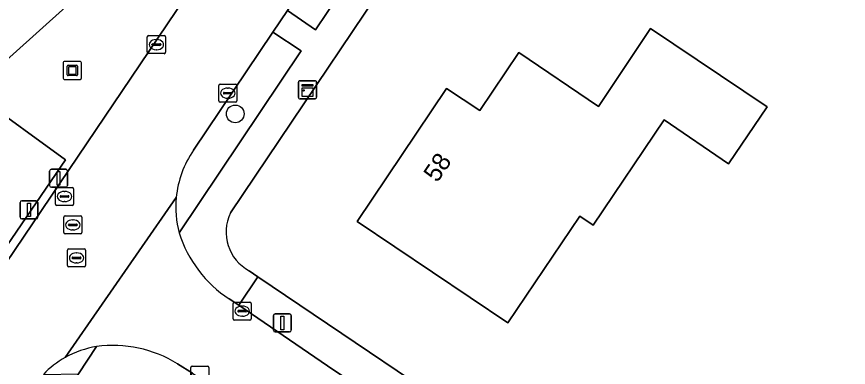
# Model space of a CAD drawing. Extents: x 163266 to 164362, y 381528 to 382286.
# Drawn here: x 164061.17 to 164107.12, y 381785.62 to 381804.99 of the extents above; entities that cross this region are included whole.
import ezdxf

# ---------------------------------------------------------------- set-up
doc = ezdxf.new("R2010")
doc.units = 0
for name, color, linetype in [('IMGEO_Boom', 7, 'Continuous'), ('IMGEO_Erf', 7, 'Continuous'), ('IMGEO_Groenvoorziening', 7, 'Continuous'), ('IMGEO_Haag', 7, 'Continuous'), ('IMGEO_Kast', 7, 'Continuous'), ('IMGEO_Kolk', 7, 'Continuous'), ('IMGEO_Kunstobject', 7, 'Continuous'), ('IMGEO_Lichtmast', 7, 'Continuous'), ('IMGEO_Pand', 7, 'Continuous'), ('IMGEO_Pand_nummerreeks', 7, 'Continuous'), ('IMGEO_Rijbaan_lokaal_open', 7, 'Continuous'), ('IMGEO_Rioolput', 7, 'Continuous'), ('IMGEO_Voetpad_halfverhard', 7, 'Continuous'), ('IMGEO_Voetpad_open', 7, 'Continuous')]:
    doc.layers.add(name, color=color, linetype=linetype)

msp = doc.modelspace()

# ---------------------------------------------------------------- linework, layer by layer
at = {"layer": 'IMGEO_Boom'}
msp.add_circle((164073.251, 381799.621), 0.489, dxfattribs=at)
at = {"layer": 'IMGEO_Erf'}
for points in [[(164174.878, 381856.933), (164179.829, 381861.277), (164140.349, 381887.669), (164137.348, 381889.675), (164128.948, 381877.188), (164125.993, 381872.794), (164121.982, 381866.833), (164118.943, 381862.315), (164115.227, 381856.79), (164115.131, 381856.845), (164109.765, 381848.884), (164109.844, 381848.822), (164109.637, 381848.518), (164106.541, 381843.971), (164097.02, 381829.989), (164097.176, 381829.884), (164094.167, 381825.452), (164093.902, 381825.629), (164084.278, 381811.341), (164084.454, 381811.217), (164072.99, 381794.147)], [(164074.023, 381790.953), (164074.507, 381790.627), (164088.358, 381781.266), (164122.212, 381758.384)]]:
    msp.add_lwpolyline(points, dxfattribs=at)
msp.add_lwpolyline([(164102.627, 381800.006), (164100.505, 381796.865), (164096.94, 381799.298), (164093.014, 381793.476), (164092.285, 381793.964), (164088.306, 381788.075), (164079.985, 381793.684), (164084.926, 381801.027), (164086.769, 381799.8), (164088.924, 381803.005), (164093.322, 381800.037), (164096.197, 381804.333)], close=True, dxfattribs=at)
msp.add_arc((164075.169, 381793.088), 2.423, 154.0726, 241.7717, dxfattribs=at)
at = {"layer": 'IMGEO_Groenvoorziening'}
for points in [[(164073.33, 381814.049), (164050.062, 381793.119), (164050.389, 381792.767), (164052.578, 381794.606), (164053.537, 381793.534), (164054.076, 381794.086), (164053.139, 381795.193), (164059.059, 381800.576), (164063.883, 381797.08), (164057.656, 381787.98), (164058.095, 381787.701), (164074.949, 381812.656)], [(164076.892, 381803.113), (164075.329, 381804.141), (164070.945, 381797.609)], [(164070.156, 381793.051), (164076.892, 381803.113)], [(164024.307, 381740.001), (164025.838, 381740.819), (164031.532, 381749.31), (164031.969, 381749.019), (164033.733, 381751.631), (164033.289, 381751.898), (164055.855, 381785.347), (164056.311, 381785.06), (164058.095, 381787.701), (164057.656, 381787.98), (164063.883, 381797.08), (164059.059, 381800.576), (164053.139, 381795.193), (164054.076, 381794.086), (164053.537, 381793.534), (164052.578, 381794.606), (164050.389, 381792.767), (164050.062, 381793.119), (164048.719, 381791.911), (164049.059, 381791.563), (164019.829, 381765.285)], [(164062.651, 381785.228), (164064.599, 381785.253), (164065.595, 381786.766)]]:
    msp.add_lwpolyline(points, dxfattribs=at)
msp.add_lwpolyline([(164078.103, 381808.248), (164076.136, 381805.336), (164077.676, 381804.272), (164080.26, 381808.108), (164080.071, 381808.231)], close=True, dxfattribs=at)
for centre, radius, start, end in [((164075.467, 381794.477), 5.5, 145.2922, 174.5655), ((164075.445, 381794.48), 5.478, 174.5711, 195.1169), ((164066.417, 381781.596), 5.235, 99.0317, 119.3493), ((164066.411, 381781.621), 5.21, 119.4246, 136.1864)]:
    msp.add_arc(centre, radius, start, end, dxfattribs=at)
at = {"layer": 'IMGEO_Haag'}
msp.add_lwpolyline([(164073.33, 381814.049), (164050.062, 381793.119), (164050.389, 381792.767), (164052.578, 381794.606), (164053.537, 381793.534), (164054.076, 381794.086), (164053.139, 381795.193), (164059.059, 381800.576), (164063.883, 381797.08), (164057.656, 381787.98), (164058.095, 381787.701), (164074.949, 381812.656)], dxfattribs=at)
at = {"layer": 'IMGEO_Kast'}
for p, q in [((164076.744, 381800.529), (164076.744, 381801.37)), ((164076.744, 381801.37), (164076.744, 381800.529)), ((164076.819, 381801.454), (164077.66, 381801.454)), ((164077.66, 381801.454), (164076.819, 381801.454)), ((164077.744, 381801.379), (164077.744, 381800.538)), ((164077.744, 381800.538), (164077.744, 381801.379)), ((164077.669, 381800.454), (164076.828, 381800.454)), ((164076.828, 381800.454), (164077.669, 381800.454))]:
    msp.add_line(p, q, dxfattribs=at)
for points in [[(164076.939, 381801.244), (164077.539, 381801.244), (164077.539, 381801.159), (164076.939, 381801.159), (164076.939, 381801.244)], [(164076.939, 381801.069), (164077.539, 381801.069), (164077.539, 381800.58), (164076.939, 381800.58), (164076.939, 381801.069)]]:
    msp.add_lwpolyline(points, dxfattribs=at)
msp.add_circle((164077.023, 381800.918), 0.0377, dxfattribs=at)
for centre, start, end in [((164076.822, 381801.376), 92.4484, 184.2845), ((164076.822, 381801.376), 92.4484, 184.2845), ((164077.666, 381801.376), 2.4484, 94.2845), ((164077.666, 381801.376), 2.4484, 94.2845), ((164076.822, 381800.532), 182.4484, 274.2845), ((164076.822, 381800.532), 182.4484, 274.2845), ((164077.666, 381800.532), 272.4484, 4.2845), ((164077.666, 381800.532), 272.4484, 4.2845)]:
    msp.add_arc(centre, 0.0779, start, end, dxfattribs=at)
at = {"layer": 'IMGEO_Kolk'}
for p, q in [((164068.393, 381803.022), (164068.393, 381803.874)), ((164068.468, 381803.948), (164069.32, 381803.948)), ((164068.881, 381803.728), (164068.906, 381803.728)), ((164069.394, 381803.874), (164069.394, 381803.022)), ((164068.652, 381803.442), (164068.652, 381803.454)), ((164069.09, 381803.405), (164068.692, 381803.405)), ((164068.695, 381803.491), (164069.093, 381803.491)), ((164069.136, 381803.454), (164069.136, 381803.442)), ((164069.32, 381802.948), (164068.468, 381802.948)), ((164068.904, 381803.168), (164068.879, 381803.168)), ((164072.338, 381800.34), (164072.338, 381801.192)), ((164072.413, 381801.266), (164073.265, 381801.266)), ((164072.826, 381801.046), (164072.851, 381801.046)), ((164073.339, 381801.192), (164073.339, 381800.34)), ((164072.597, 381800.76), (164072.597, 381800.772)), ((164073.035, 381800.723), (164072.637, 381800.723)), ((164072.64, 381800.809), (164073.038, 381800.809)), ((164072.849, 381800.486), (164072.824, 381800.486)), ((164073.081, 381800.772), (164073.081, 381800.76)), ((164073.265, 381800.266), (164072.413, 381800.266)), ((164073.135, 381788.299), (164073.135, 381789.151)), ((164073.21, 381789.225), (164074.062, 381789.225)), ((164073.623, 381789.005), (164073.648, 381789.005)), ((164074.136, 381789.151), (164074.136, 381788.299)), ((164073.394, 381788.719), (164073.394, 381788.731)), ((164073.832, 381788.682), (164073.434, 381788.682)), ((164073.437, 381788.768), (164073.835, 381788.768)), ((164073.878, 381788.731), (164073.878, 381788.719)), ((164074.062, 381788.225), (164073.21, 381788.225)), ((164073.646, 381788.445), (164073.621, 381788.445)), ((164070.797, 381784.765), (164070.797, 381785.617)), ((164070.872, 381785.691), (164071.724, 381785.691)), ((164071.798, 381785.617), (164071.798, 381784.765))]:
    msp.add_line(p, q, dxfattribs=at)
for points in [[(164068.393, 381803.022), (164068.393, 381803.874)], [(164068.468, 381803.948), (164069.32, 381803.948)], [(164069.394, 381803.874), (164069.394, 381803.022)], [(164069.32, 381802.948), (164068.468, 381802.948)], [(164072.338, 381800.34), (164072.338, 381801.192)], [(164072.413, 381801.266), (164073.265, 381801.266)], [(164073.339, 381801.192), (164073.339, 381800.34)], [(164073.265, 381800.266), (164072.413, 381800.266)], [(164073.135, 381788.299), (164073.135, 381789.151)], [(164073.21, 381789.225), (164074.062, 381789.225)], [(164074.136, 381789.151), (164074.136, 381788.299)], [(164074.062, 381788.225), (164073.21, 381788.225)], [(164070.797, 381784.765), (164070.797, 381785.617)], [(164070.872, 381785.691), (164071.724, 381785.691)], [(164071.798, 381785.617), (164071.798, 381784.765)]]:
    msp.add_lwpolyline(points, dxfattribs=at)
for centre, radius, start, end in [((164068.47, 381803.872), 0.0765, 91.552, 178.448), ((164068.47, 381803.872), 0.0765, 91.552, 178.448), ((164069.318, 381803.872), 0.0765, 1.552, 88.448), ((164069.318, 381803.872), 0.0765, 1.552, 88.448), ((164068.692, 381803.451), 0.0403, 85.8775, 175.7526), ((164068.689, 381803.441), 0.0366, 178.938, 274.7102), ((164069.093, 381803.448), 0.043, 264.8664, 352.4533), ((164069.097, 381803.453), 0.0386, 1.7309, 96.639), ((164068.47, 381803.024), 0.0765, 181.552, 268.448), ((164068.47, 381803.024), 0.0765, 181.552, 268.448), ((164069.318, 381803.024), 0.0765, 271.552, 358.448), ((164069.318, 381803.024), 0.0765, 271.552, 358.448), ((164072.415, 381801.19), 0.0765, 91.552, 178.448), ((164072.415, 381801.19), 0.0765, 91.552, 178.448), ((164073.263, 381801.19), 0.0765, 1.552, 88.448), ((164073.263, 381801.19), 0.0765, 1.552, 88.448), ((164072.637, 381800.769), 0.0403, 85.8775, 175.7526), ((164072.634, 381800.759), 0.0366, 178.938, 274.7102), ((164073.038, 381800.766), 0.043, 264.8664, 352.4533), ((164073.042, 381800.771), 0.0386, 1.7309, 96.639), ((164072.415, 381800.342), 0.0765, 181.552, 268.448), ((164072.415, 381800.342), 0.0765, 181.552, 268.448), ((164073.263, 381800.342), 0.0765, 271.552, 358.448), ((164073.263, 381800.342), 0.0765, 271.552, 358.448), ((164073.212, 381789.149), 0.0765, 91.552, 178.448), ((164073.212, 381789.149), 0.0765, 91.552, 178.448), ((164074.06, 381789.149), 0.0765, 1.552, 88.448), ((164074.06, 381789.149), 0.0765, 1.552, 88.448), ((164073.434, 381788.728), 0.0403, 85.8775, 175.7526), ((164073.431, 381788.718), 0.0366, 178.938, 274.7102), ((164073.835, 381788.725), 0.043, 264.8664, 352.4533), ((164073.839, 381788.73), 0.0386, 1.7309, 96.639), ((164073.212, 381788.301), 0.0765, 181.552, 268.448), ((164073.212, 381788.301), 0.0765, 181.552, 268.448), ((164074.06, 381788.301), 0.0765, 271.552, 358.448), ((164074.06, 381788.301), 0.0765, 271.552, 358.448), ((164070.874, 381785.615), 0.0765, 91.552, 178.448), ((164070.874, 381785.615), 0.0765, 91.552, 178.448), ((164071.722, 381785.615), 0.0765, 1.552, 88.448), ((164071.722, 381785.615), 0.0765, 1.552, 88.448)]:
    msp.add_arc(centre, radius, start, end, dxfattribs=at)
for centre, major_axis, ratio, start_param, end_param in [((164068.88, 381803.448), (-0.387, 0.002), 0.722429, 4.712389, 7.853982), ((164068.905, 381803.448), (-0.39, 0.002), 0.717154, 1.570796, 4.712389), ((164072.825, 381800.766), (-0.387, 0.002), 0.722429, 4.712389, 7.853982), ((164072.85, 381800.766), (-0.39, 0.002), 0.717154, 1.570796, 4.712389), ((164073.622, 381788.725), (-0.387, 0.002), 0.722429, 4.712389, 7.853982), ((164073.647, 381788.725), (-0.39, 0.002), 0.717154, 1.570796, 4.712389)]:
    msp.add_ellipse(centre, major_axis=major_axis, ratio=ratio, start_param=start_param, end_param=end_param, dxfattribs=at)
at = {"layer": 'IMGEO_Kunstobject'}
for p, q in [((164063.75, 381802.435), (164063.75, 381801.594)), ((164063.75, 381802.435), (164063.75, 381801.594)), ((164064.666, 381802.519), (164063.825, 381802.519)), ((164064.666, 381802.519), (164063.825, 381802.519)), ((164063.964, 381801.783), (164063.964, 381802.257)), ((164064.014, 381802.307), (164064.488, 381802.307)), ((164064.538, 381802.257), (164064.538, 381801.783)), ((164064.75, 381801.603), (164064.75, 381802.444)), ((164064.75, 381801.603), (164064.75, 381802.444)), ((164064.044, 381802.207), (164064.044, 381801.833)), ((164064.438, 381802.227), (164064.064, 381802.227)), ((164064.064, 381801.813), (164064.438, 381801.813)), ((164064.458, 381801.833), (164064.458, 381802.207)), ((164063.834, 381801.519), (164064.675, 381801.519)), ((164063.834, 381801.519), (164064.675, 381801.519)), ((164064.488, 381801.733), (164064.014, 381801.733))]:
    msp.add_line(p, q, dxfattribs=at)
for centre, radius, start, end in [((164063.828, 381802.441), 0.0779, 92.4484, 184.2845), ((164063.828, 381802.441), 0.0779, 92.4484, 184.2845), ((164064.014, 381802.257), 0.05, 90, 180), ((164064.488, 381802.257), 0.05, 360, 90), ((164064.672, 381802.441), 0.0779, 2.4484, 94.2845), ((164064.672, 381802.441), 0.0779, 2.4484, 94.2845), ((164064.064, 381802.207), 0.02, 90, 180), ((164064.064, 381801.833), 0.02, 180, 270), ((164064.438, 381802.207), 0.02, 360, 90), ((164064.438, 381801.833), 0.02, 270, 0), ((164063.828, 381801.597), 0.0779, 182.4484, 274.2845), ((164063.828, 381801.597), 0.0779, 182.4484, 274.2845), ((164064.014, 381801.783), 0.05, 180, 270), ((164064.488, 381801.783), 0.05, 270, 0), ((164064.672, 381801.597), 0.0779, 272.4484, 4.2845), ((164064.672, 381801.597), 0.0779, 272.4484, 4.2845)]:
    msp.add_arc(centre, radius, start, end, dxfattribs=at)
at = {"layer": 'IMGEO_Lichtmast'}
for p, q in [((164062.995, 381795.664), (164062.995, 381796.464)), ((164062.995, 381796.464), (164062.995, 381795.664)), ((164063.095, 381796.564), (164063.885, 381796.564)), ((164063.885, 381796.564), (164063.095, 381796.564)), ((164063.985, 381796.464), (164063.985, 381795.664)), ((164063.985, 381795.664), (164063.985, 381796.464)), ((164063.885, 381795.564), (164063.095, 381795.564)), ((164063.095, 381795.564), (164063.885, 381795.564)), ((164061.364, 381793.921), (164061.364, 381794.721)), ((164061.364, 381794.721), (164061.364, 381793.921)), ((164061.464, 381794.821), (164062.254, 381794.821)), ((164062.254, 381794.821), (164061.464, 381794.821)), ((164062.354, 381794.721), (164062.354, 381793.921)), ((164062.354, 381793.921), (164062.354, 381794.721)), ((164062.254, 381793.821), (164061.464, 381793.821)), ((164061.464, 381793.821), (164062.254, 381793.821)), ((164075.356, 381787.674), (164075.356, 381788.474)), ((164075.356, 381788.474), (164075.356, 381787.674)), ((164075.456, 381788.574), (164076.246, 381788.574)), ((164076.246, 381788.574), (164075.456, 381788.574)), ((164076.346, 381788.474), (164076.346, 381787.674)), ((164076.346, 381787.674), (164076.346, 381788.474)), ((164076.246, 381787.574), (164075.456, 381787.574)), ((164075.456, 381787.574), (164076.246, 381787.574))]:
    msp.add_line(p, q, dxfattribs=at)
for points in [[(164063.415, 381796.439), (164063.565, 381796.439), (164063.565, 381795.689), (164063.415, 381795.689), (164063.415, 381796.439)], [(164061.784, 381794.696), (164061.934, 381794.696), (164061.934, 381793.946), (164061.784, 381793.946), (164061.784, 381794.696)], [(164075.776, 381788.449), (164075.926, 381788.449), (164075.926, 381787.699), (164075.776, 381787.699), (164075.776, 381788.449)]]:
    msp.add_lwpolyline(points, dxfattribs=at)
for centre, start, end in [((164063.095, 381796.464), 90, 180), ((164063.095, 381796.464), 90, 180), ((164063.885, 381796.464), 0, 90), ((164063.885, 381796.464), 360, 90), ((164063.095, 381795.664), 180, 270), ((164063.095, 381795.664), 180, 270), ((164063.885, 381795.664), 270, 0), ((164063.885, 381795.664), 270, 0), ((164061.464, 381794.721), 90, 180), ((164061.464, 381794.721), 90, 180), ((164062.254, 381794.721), 0, 90), ((164062.254, 381794.721), 360, 90), ((164061.464, 381793.921), 180, 270), ((164061.464, 381793.921), 180, 270), ((164062.254, 381793.921), 270, 0), ((164062.254, 381793.921), 270, 0), ((164075.456, 381788.474), 90, 180), ((164075.456, 381788.474), 90, 180), ((164076.246, 381788.474), 0, 90), ((164076.246, 381788.474), 360, 90), ((164075.456, 381787.674), 180, 270), ((164075.456, 381787.674), 180, 270), ((164076.246, 381787.674), 270, 0), ((164076.246, 381787.674), 270, 0)]:
    msp.add_arc(centre, 0.1, start, end, dxfattribs=at)
at = {"layer": 'IMGEO_Pand'}
msp.add_lwpolyline([(164096.94, 381799.298), (164100.505, 381796.865), (164102.627, 381800.006), (164096.197, 381804.333), (164093.322, 381800.037), (164088.924, 381803.005), (164086.769, 381799.8), (164084.926, 381801.027), (164079.985, 381793.684), (164088.306, 381788.075), (164092.285, 381793.964), (164093.014, 381793.476)], close=True, dxfattribs=at)
at = {"layer": 'IMGEO_Rijbaan_lokaal_open'}
for points in [[(164070.945, 381797.609), (164075.329, 381804.141), (164076.136, 381805.336), (164078.103, 381808.248), (164082.018, 381814.045), (164085.599, 381819.348), (164077.638, 381824.693), (164068.252, 381816.258), (164064.427, 381812.811), (164059.157, 381808.061), (164051.452, 381801.135), (164050.393, 381800.183), (164048.926, 381798.865), (164047.858, 381797.905), (164038.14, 381789.17), (164034.359, 381785.772), (164033.746, 381785.221), (164029.678, 381781.565), (164014.089, 381767.548), (164010.255, 381764.1), (164002.826, 381757.42)], [(164006.404, 381753.848), (164008.12, 381755.392), (164017.127, 381763.493), (164019.503, 381765.63), (164048.719, 381791.911), (164050.062, 381793.119), (164073.33, 381814.049)], [(164074.949, 381812.656), (164058.095, 381787.701), (164056.311, 381785.06), (164033.733, 381751.631), (164031.969, 381749.019), (164026.219, 381740.506), (164024.685, 381738.234)], [(164063.851, 381786.159), (164069.991, 381794.998)], [(164069.991, 381794.998), (164063.851, 381786.159)], [(164121.372, 381756.832), (164078.354, 381785.697), (164073.456, 381789.047), (164072.921, 381789.401)], [(164070.053, 381785.812), (164070.885, 381785.296), (164075.854, 381781.95), (164080.444, 381778.871), (164081.576, 381778.113), (164090.01, 381772.472), (164095.526, 381768.712), (164106.992, 381760.997), (164114.512, 381755.966), (164122.083, 381750.893), (164123.208, 381750.173), (164124.631, 381749.205), (164129.98, 381745.578), (164132.813, 381743.736), (164138.834, 381739.683), (164152.333, 381730.648), (164151.237, 381729.12)]]:
    msp.add_lwpolyline(points, dxfattribs=at)
for centre, radius, start, end in [((164075.467, 381794.477), 5.5, 145.2922, 174.5655), ((164075.445, 381794.48), 5.478, 174.5711, 195.1169), ((164076.551, 381795.023), 6.692, 197.1385, 237.1518), ((164066.417, 381781.596), 5.235, 99.0317, 119.3493), ((164066.516, 381780.178), 6.652, 57.8825, 97.9596), ((164066.411, 381781.621), 5.21, 119.4246, 136.1864)]:
    msp.add_arc(centre, radius, start, end, dxfattribs=at)
at = {"layer": 'IMGEO_Rioolput'}
for p, q in [((164063.32, 381794.633), (164063.32, 381795.485)), ((164063.395, 381795.559), (164064.247, 381795.559)), ((164064.321, 381795.485), (164064.321, 381794.633)), ((164063.579, 381795.053), (164063.579, 381795.065)), ((164064.017, 381795.016), (164063.619, 381795.016)), ((164063.622, 381795.102), (164064.02, 381795.102)), ((164063.808, 381795.339), (164063.833, 381795.339)), ((164064.063, 381795.065), (164064.063, 381795.053)), ((164064.247, 381794.559), (164063.395, 381794.559)), ((164063.831, 381794.779), (164063.806, 381794.779)), ((164063.855, 381793.987), (164064.707, 381793.987)), ((164063.78, 381793.061), (164063.78, 381793.913)), ((164064.082, 381793.53), (164064.48, 381793.53)), ((164064.268, 381793.767), (164064.293, 381793.767)), ((164064.781, 381793.913), (164064.781, 381793.061)), ((164064.039, 381793.481), (164064.039, 381793.493)), ((164064.477, 381793.444), (164064.079, 381793.444)), ((164064.291, 381793.207), (164064.266, 381793.207)), ((164064.523, 381793.493), (164064.523, 381793.481)), ((164064.707, 381792.987), (164063.855, 381792.987)), ((164064.061, 381792.164), (164064.913, 381792.164)), ((164063.986, 381791.238), (164063.986, 381792.09)), ((164064.288, 381791.707), (164064.686, 381791.707)), ((164064.474, 381791.944), (164064.499, 381791.944)), ((164064.987, 381792.09), (164064.987, 381791.238)), ((164064.245, 381791.658), (164064.245, 381791.67)), ((164064.683, 381791.621), (164064.285, 381791.621)), ((164064.497, 381791.384), (164064.472, 381791.384)), ((164064.729, 381791.67), (164064.729, 381791.658)), ((164064.913, 381791.164), (164064.061, 381791.164))]:
    msp.add_line(p, q, dxfattribs=at)
for points in [[(164063.32, 381794.633), (164063.32, 381795.485)], [(164063.395, 381795.559), (164064.247, 381795.559)], [(164064.321, 381795.485), (164064.321, 381794.633)], [(164064.247, 381794.559), (164063.395, 381794.559)], [(164063.855, 381793.987), (164064.707, 381793.987)], [(164063.78, 381793.061), (164063.78, 381793.913)], [(164064.781, 381793.913), (164064.781, 381793.061)], [(164064.707, 381792.987), (164063.855, 381792.987)], [(164064.061, 381792.164), (164064.913, 381792.164)], [(164063.986, 381791.238), (164063.986, 381792.09)], [(164064.987, 381792.09), (164064.987, 381791.238)], [(164064.913, 381791.164), (164064.061, 381791.164)]]:
    msp.add_lwpolyline(points, dxfattribs=at)
for centre, radius, start, end in [((164063.397, 381795.483), 0.0765, 91.552, 178.448), ((164063.397, 381795.483), 0.0765, 91.552, 178.448), ((164064.245, 381795.483), 0.0765, 1.552, 88.448), ((164064.245, 381795.483), 0.0765, 1.552, 88.448), ((164063.619, 381795.062), 0.0403, 85.8775, 175.7526), ((164063.616, 381795.052), 0.0366, 178.938, 274.7102), ((164064.02, 381795.059), 0.043, 264.8664, 352.4533), ((164064.024, 381795.064), 0.0386, 1.7309, 96.639), ((164063.397, 381794.635), 0.0765, 181.552, 268.448), ((164063.397, 381794.635), 0.0765, 181.552, 268.448), ((164064.245, 381794.635), 0.0765, 271.552, 358.448), ((164064.245, 381794.635), 0.0765, 271.552, 358.448), ((164063.857, 381793.911), 0.0765, 91.552, 178.448), ((164063.857, 381793.911), 0.0765, 91.552, 178.448), ((164064.705, 381793.911), 0.0765, 1.552, 88.448), ((164064.705, 381793.911), 0.0765, 1.552, 88.448), ((164064.079, 381793.49), 0.0403, 85.8775, 175.7526), ((164064.484, 381793.492), 0.0386, 1.7309, 96.639), ((164064.076, 381793.48), 0.0366, 178.938, 274.7102), ((164064.48, 381793.487), 0.043, 264.8664, 352.4533), ((164063.857, 381793.063), 0.0765, 181.552, 268.448), ((164063.857, 381793.063), 0.0765, 181.552, 268.448), ((164064.705, 381793.063), 0.0765, 271.552, 358.448), ((164064.705, 381793.063), 0.0765, 271.552, 358.448), ((164064.063, 381792.088), 0.0765, 91.552, 178.448), ((164064.063, 381792.088), 0.0765, 91.552, 178.448), ((164064.911, 381792.088), 0.0765, 1.552, 88.448), ((164064.911, 381792.088), 0.0765, 1.552, 88.448), ((164064.285, 381791.667), 0.0403, 85.8775, 175.7526), ((164064.69, 381791.669), 0.0386, 1.7309, 96.639), ((164064.063, 381791.24), 0.0765, 181.552, 268.448), ((164064.063, 381791.24), 0.0765, 181.552, 268.448), ((164064.282, 381791.657), 0.0366, 178.938, 274.7102), ((164064.686, 381791.664), 0.043, 264.8664, 352.4533), ((164064.911, 381791.24), 0.0765, 271.552, 358.448), ((164064.911, 381791.24), 0.0765, 271.552, 358.448)]:
    msp.add_arc(centre, radius, start, end, dxfattribs=at)
for centre, major_axis, ratio, start_param, end_param in [((164063.807, 381795.059), (-0.387, 0.002), 0.722429, 4.712389, 7.853982), ((164063.832, 381795.059), (-0.39, 0.002), 0.717154, 1.570796, 4.712389), ((164064.267, 381793.487), (-0.387, 0.002), 0.722429, 4.712389, 7.853982), ((164064.292, 381793.487), (-0.39, 0.002), 0.717154, 1.570796, 4.712389), ((164064.473, 381791.664), (-0.387, 0.002), 0.722429, 4.712389, 7.853982), ((164064.498, 381791.664), (-0.39, 0.002), 0.717154, 1.570796, 4.712389)]:
    msp.add_ellipse(centre, major_axis=major_axis, ratio=ratio, start_param=start_param, end_param=end_param, dxfattribs=at)
at = {"layer": 'IMGEO_Voetpad_halfverhard'}
for points in [[(164074.507, 381790.627), (164073.456, 381789.047), (164078.354, 381785.697), (164121.372, 381756.832)], [(164122.492, 381758.195), (164122.212, 381758.384), (164088.358, 381781.266), (164074.507, 381790.627)]]:
    msp.add_lwpolyline(points, dxfattribs=at)
at = {"layer": 'IMGEO_Voetpad_open'}
for points in [[(164093.902, 381825.629), (164092.664, 381826.454), (164092.611, 381826.46), (164083.001, 381812.197), (164082.796, 381812.334), (164082.018, 381814.045), (164078.103, 381808.248), (164080.071, 381808.231), (164080.26, 381808.108), (164077.676, 381804.272), (164076.136, 381805.336), (164075.329, 381804.141), (164076.892, 381803.113), (164070.156, 381793.051)], [(164072.99, 381794.147), (164084.454, 381811.217), (164084.278, 381811.341), (164093.902, 381825.629)], [(164072.921, 381789.401), (164073.456, 381789.047), (164074.507, 381790.627), (164074.023, 381790.953)], [(164065.595, 381786.766), (164064.599, 381785.253), (164063.904, 381784.222), (164053.159, 381768.276), (164052.365, 381767.152), (164053.884, 381766.179), (164065.366, 381783.283)], [(164069.729, 381783.972), (164069.912, 381783.85), (164070.885, 381785.296), (164070.053, 381785.812)]]:
    msp.add_lwpolyline(points, dxfattribs=at)
for centre, radius, start, end in [((164075.169, 381793.088), 2.423, 154.0726, 241.7717), ((164076.551, 381795.023), 6.692, 197.1385, 237.1518), ((164066.516, 381780.178), 6.652, 57.8825, 97.9596)]:
    msp.add_arc(centre, radius, start, end, dxfattribs=at)

# ---------------------------------------------------------------- texts
at = {"layer": 'IMGEO_Pand_nummerreeks'}
msp.add_text('58', height=1, rotation=56.0639, dxfattribs=at).set_placement((164084.411, 381795.783))

doc.saveas('drawing.dxf')
